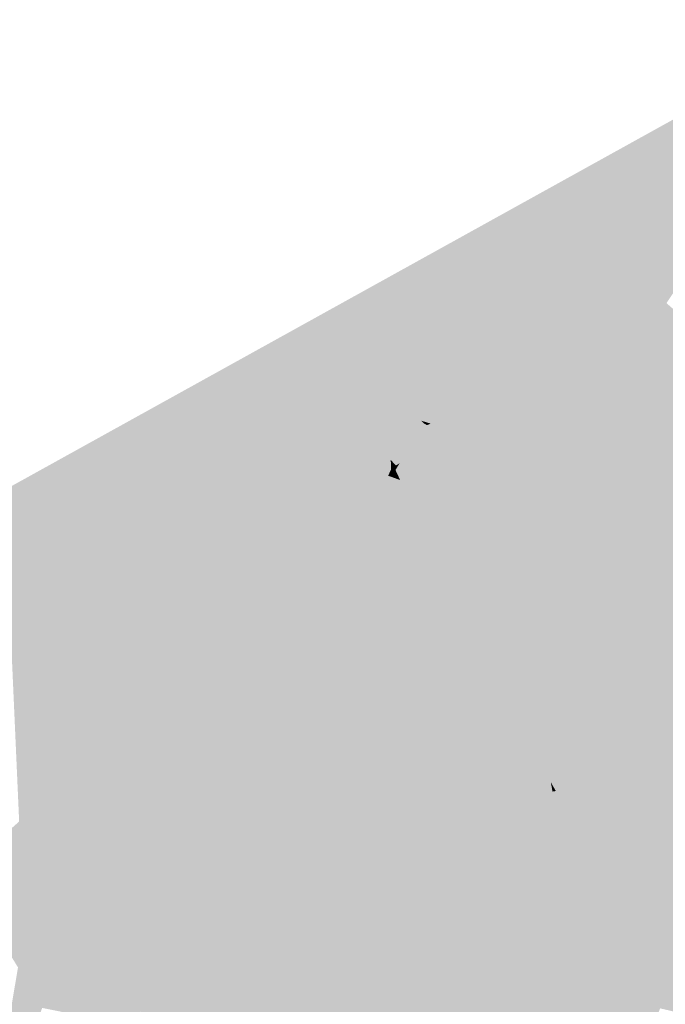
# Model space of a CAD drawing. Header units: metres. Extents: x 164696 to 183842, y 382615 to 387356.
# Tile 966 of 1056: x 182757.57 to 182759.36, y 386675.61 to 386678.34. Entities that reach past the tile are written whole.
import ezdxf

# ---------------------------------------------------------------- set-up
doc = ezdxf.new("R2010")
doc.units = ezdxf.units.M
doc.layers.add('C3D-SURFACE_TINSURFACE', color=7, linetype='Continuous')

msp = doc.modelspace()

# ---------------------------------------------------------------- linework, layer by layer
at = {"layer": 'C3D-SURFACE_TINSURFACE', "color": 11, "linetype": 'Continuous', "lineweight": -3, "true_color": 0xff8585}
for points in [[(182759.8842, 386678.3368), (182755.3276, 386675.811), (182756.3612, 386676.3731)], [(182759.8842, 386678.3368), (182756.3612, 386676.3731), (182758.1217, 386677.349)], [(182759.8842, 386678.3368), (182758.1217, 386677.349), (182758.2256, 386677.3438)], [(182759.8842, 386678.3368), (182758.2256, 386677.3438), (182758.4397, 386677.4526)], [(182759.8842, 386678.3368), (182758.4397, 386677.4526), (182759.3167, 386677.5233)], [(182759.8842, 386678.3368), (182759.3167, 386677.5233), (182759.3413, 386677.5369)], [(182759.8842, 386678.3368), (182759.3413, 386677.5369), (182759.366, 386677.5505)], [(182759.366, 386677.5505), (182759.3413, 386677.5369), (182759.6314, 386677.317)], [(182758.4397, 386677.4526), (182759.3105, 386677.5199), (182759.3167, 386677.5233)], [(182758.4397, 386677.4526), (182758.8659, 386677.4812), (182759.3105, 386677.5199)], [(182759.6314, 386677.317), (182759.3167, 386677.5233), (182759.3105, 386677.5199)], [(182759.6314, 386677.317), (182759.3105, 386677.5199), (182759.4193, 386677.4375)], [(182759.6314, 386677.317), (182759.3413, 386677.5369), (182759.3167, 386677.5233)], [(182758.4397, 386677.4526), (182759.042, 386677.475), (182759.0605, 386677.4852)], [(182758.4397, 386677.4526), (182759.0605, 386677.4852), (182758.8659, 386677.4812)], [(182758.4397, 386677.4526), (182758.7316, 386677.4587), (182759.042, 386677.475)], [(182759.6314, 386677.317), (182759.3281, 386677.4663), (182759.3075, 386677.4549)], [(182759.6314, 386677.317), (182759.4193, 386677.4375), (182759.3281, 386677.4663)], [(182758.4397, 386677.4526), (182758.2256, 386677.3438), (182757.7771, 386676.7867)], [(182758.4397, 386677.4526), (182757.7771, 386676.7867), (182757.9121, 386676.7973)], [(182758.0435, 386676.8623), (182758.4397, 386677.4526), (182757.9121, 386676.7973)], [(182758.1577, 386676.9156), (182758.4397, 386677.4526), (182758.0435, 386676.8623)], [(182758.1797, 386676.9266), (182758.4397, 386677.4526), (182758.1577, 386676.9156)], [(182758.2016, 386676.9377), (182758.4397, 386677.4526), (182758.1797, 386676.9266)], [(182758.2016, 386676.9377), (182758.2236, 386676.9487), (182758.4397, 386677.4526)], [(182758.2236, 386676.9487), (182758.2456, 386676.9597), (182758.4397, 386677.4526)], [(182758.2456, 386676.9597), (182758.2676, 386676.9707), (182758.4397, 386677.4526)], [(182758.2676, 386676.9707), (182758.2895, 386676.9817), (182758.4397, 386677.4526)], [(182758.2895, 386676.9817), (182758.4514, 386677.4279), (182758.4397, 386677.4526)], [(182758.4397, 386677.4526), (182758.6627, 386677.4521), (182758.7316, 386677.4587)], [(182758.4397, 386677.4526), (182758.4514, 386677.4279), (182758.5193, 386677.4222)], [(182758.4397, 386677.4526), (182758.5193, 386677.4222), (182758.5355, 386677.4202)], [(182758.4397, 386677.4526), (182758.5355, 386677.4202), (182758.5278, 386677.4263)], [(182758.4397, 386677.4526), (182758.5278, 386677.4263), (182758.5853, 386677.431)], [(182758.4397, 386677.4526), (182758.5853, 386677.431), (182758.6385, 386677.4393)], [(182758.4397, 386677.4526), (182758.6385, 386677.4393), (182758.6627, 386677.4521)], [(182759.6314, 386677.317), (182759.3075, 386677.4549), (182759.3421, 386677.4144)], [(182758.2895, 386676.9817), (182758.4435, 386677.3884), (182758.4514, 386677.4279)], [(182759.6401, 386677.2102), (182759.3421, 386677.4144), (182759.4819, 386677.3072)], [(182759.6314, 386677.317), (182759.3421, 386677.4144), (182759.6401, 386677.2102)], [(182758.2895, 386676.9817), (182758.4194, 386677.313), (182758.4435, 386677.3884)], [(182758.2895, 386676.9817), (182758.3115, 386676.9927), (182758.4194, 386677.313)], [(182758.3115, 386676.9927), (182758.3944, 386677.2117), (182758.4194, 386677.313)], [(182758.7964, 386677.2575), (182758.7557, 386677.2737), (182758.7448, 386677.2736)], [(182758.7964, 386677.2575), (182758.7448, 386677.2736), (182758.7953, 386677.257)], [(182758.7964, 386677.2575), (182758.7993, 386677.2589), (182758.7557, 386677.2737)], [(182758.6842, 386676.9374), (182758.7404, 386677.0754), (182758.7993, 386677.2589)], [(182758.6842, 386676.9374), (182758.7993, 386677.2589), (182758.7964, 386677.2575)], [(182758.6842, 386676.9374), (182758.7964, 386677.2575), (182758.7953, 386677.257)], [(182758.6842, 386676.9374), (182758.7953, 386677.257), (182758.7029, 386677.0018)], [(182758.6406, 386677.0318), (182758.6846, 386677.1283), (182758.7116, 386677.2164)], [(182758.6406, 386677.0318), (182758.7116, 386677.2164), (182758.706, 386677.2137)], [(182758.706, 386677.2137), (182758.6856, 386677.2244), (182758.6936, 386677.2168)], [(182758.706, 386677.2137), (182758.7116, 386677.2164), (182758.6856, 386677.2244)], [(182758.706, 386677.2137), (182758.6936, 386677.2168), (182758.7022, 386677.2119)], [(182758.3115, 386676.9927), (182758.3335, 386677.0037), (182758.3944, 386677.2117)], [(182758.3335, 386677.0037), (182758.3507, 386677.0516), (182758.3944, 386677.2117)], [(182758.6406, 386677.0318), (182758.706, 386677.2137), (182758.7022, 386677.2119)], [(182758.6406, 386677.0318), (182758.7022, 386677.2119), (182758.6566, 386677.0959)], [(182758.6145, 386677.0875), (182758.626, 386677.1067), (182758.6159, 386677.1)], [(182758.6275, 386677.0597), (182758.626, 386677.1067), (182758.6145, 386677.0875)], [(182758.6275, 386677.0597), (182758.6485, 386677.1133), (182758.626, 386677.1067)], [(182758.6275, 386677.0597), (182758.6566, 386677.0959), (182758.6485, 386677.1133)], [(182758.6406, 386677.0318), (182758.6504, 386677.011), (182758.6846, 386677.1283)], [(182758.6275, 386677.0597), (182758.6022, 386677.089), (182758.5942, 386677.0717)], [(182758.6145, 386677.0875), (182758.6129, 386677.091), (182758.6022, 386677.089)], [(182758.6275, 386677.0597), (182758.6145, 386677.0875), (182758.6022, 386677.089)], [(182758.6145, 386677.0875), (182758.6159, 386677.1), (182758.6129, 386677.091)], [(182758.6275, 386677.0597), (182758.6406, 386677.0318), (182758.6566, 386677.0959)], [(182758.3335, 386677.0037), (182758.3555, 386677.0147), (182758.3699, 386677.0612)], [(182758.3335, 386677.0037), (182758.3699, 386677.0612), (182758.3507, 386677.0516)], [(182758.3555, 386677.0147), (182758.3773, 386677.0712), (182758.3699, 386677.0612)], [(182758.3555, 386677.0147), (182758.361, 386677.0174), (182758.3773, 386677.0712)], [(182758.6406, 386677.0318), (182758.6033, 386677.0522), (182758.5858, 386677.0358)], [(182758.6406, 386677.0318), (182758.6275, 386677.0597), (182758.5942, 386677.0717)], [(182758.6406, 386677.0318), (182758.5942, 386677.0717), (182758.6033, 386677.0522)], [(182758.6842, 386676.9374), (182758.7571, 386677.0442), (182758.7404, 386677.0754)], [(182758.6406, 386677.0318), (182758.5858, 386677.0358), (182758.6504, 386677.011)], [(182758.6842, 386676.9374), (182758.7128, 386676.884), (182758.7571, 386677.0442)], [(182758.7128, 386676.884), (182758.7531, 386677.0076), (182758.7571, 386677.0442)], [(182758.8186, 386676.6865), (182759.451, 386677.0355), (182758.8056, 386676.7122)], [(182758.8186, 386676.6865), (182759.4554, 386677.0269), (182759.451, 386677.0355)], [(182758.8186, 386676.6865), (182758.8358, 386676.6522), (182759.4554, 386677.0269)], [(182759.4913, 386676.4407), (182759.4554, 386677.0269), (182758.8358, 386676.6522)], [(182758.7128, 386676.884), (182758.3335, 386677.0037), (182758.3115, 386676.9927)], [(182758.7128, 386676.884), (182758.3555, 386677.0147), (182758.3335, 386677.0037)], [(182758.6842, 386676.9374), (182758.361, 386677.0174), (182758.3555, 386677.0147)], [(182758.7128, 386676.884), (182758.6842, 386676.9374), (182758.3555, 386677.0147)], [(182758.6842, 386676.9374), (182758.4925, 386676.9926), (182758.361, 386677.0174)], [(182758.6667, 386676.9762), (182758.6569, 386676.9971), (182758.6054, 386676.9941)], [(182758.6667, 386676.9762), (182758.6808, 386677.0194), (182758.6569, 386676.9971)], [(182758.6667, 386676.9762), (182758.6813, 386677.0131), (182758.6808, 386677.0194)], [(182758.6842, 386676.9374), (182758.6813, 386677.0131), (182758.6667, 386676.9762)], [(182758.6842, 386676.9374), (182758.7029, 386677.0018), (182758.6813, 386677.0131)], [(182758.7128, 386676.884), (182758.7549, 386676.9969), (182758.7531, 386677.0076)], [(182758.7128, 386676.884), (182758.7756, 386676.9584), (182758.7549, 386676.9969)], [(182758.2456, 386676.9597), (182758.1689, 386676.3925), (182758.2676, 386676.9707)], [(182758.2676, 386676.9707), (182758.1689, 386676.3925), (182758.7415, 386676.8307)], [(182758.2676, 386676.9707), (182758.7415, 386676.8307), (182758.2895, 386676.9817)], [(182758.2895, 386676.9817), (182758.7415, 386676.8307), (182758.3115, 386676.9927)], [(182758.7415, 386676.8307), (182758.7128, 386676.884), (182758.3115, 386676.9927)], [(182758.6842, 386676.9374), (182758.5418, 386676.9871), (182758.4925, 386676.9926)], [(182758.6842, 386676.9374), (182758.5903, 386676.9768), (182758.5418, 386676.9871)], [(182758.6842, 386676.9374), (182758.6054, 386676.9941), (182758.5903, 386676.9768)], [(182758.6842, 386676.9374), (182758.6667, 386676.9762), (182758.6054, 386676.9941)], [(182758.7415, 386676.8307), (182758.7869, 386676.9778), (182758.7756, 386676.9584)], [(182758.7415, 386676.8307), (182758.797, 386676.9676), (182758.7869, 386676.9778)], [(182758.2016, 386676.9377), (182758.1129, 386676.4497), (182758.2236, 386676.9487)], [(182758.2236, 386676.9487), (182758.1129, 386676.4497), (182758.1689, 386676.3925)], [(182758.2236, 386676.9487), (182758.1689, 386676.3925), (182758.2456, 386676.9597)], [(182758.7128, 386676.884), (182758.7415, 386676.8307), (182758.7756, 386676.9584)], [(182758.7415, 386676.8307), (182758.7994, 386676.8895), (182758.797, 386676.9676)], [(182758.1577, 386676.9156), (182758.0435, 386676.8623), (182758.1129, 386676.4497)], [(182758.2016, 386676.9377), (182758.1797, 386676.9266), (182758.1129, 386676.4497)], [(182758.1797, 386676.9266), (182758.1577, 386676.9156), (182758.1129, 386676.4497)], [(182758.7415, 386676.8307), (182758.7667, 386676.7893), (182758.7994, 386676.8895)], [(182758.7667, 386676.7893), (182758.7797, 386676.7636), (182758.7994, 386676.8895)], [(182758.0435, 386676.8623), (182757.9121, 386676.7973), (182758.1129, 386676.4497)], [(182758.1689, 386676.3925), (182758.7667, 386676.7893), (182758.7415, 386676.8307)], [(182757.9121, 386676.7973), (182757.7771, 386676.7867), (182757.7952, 386676.7484)], [(182757.9121, 386676.7973), (182757.7952, 386676.7484), (182757.8413, 386676.7496)], [(182757.9121, 386676.7973), (182757.8413, 386676.7496), (182757.8701, 386676.7669)], [(182758.1129, 386676.4497), (182757.9121, 386676.7973), (182757.8701, 386676.7669)], [(182758.1689, 386676.3925), (182758.7797, 386676.7636), (182758.7667, 386676.7893)], [(182758.1129, 386676.4497), (182757.8701, 386676.7669), (182757.8413, 386676.7496)], [(182758.1689, 386676.3925), (182758.7327, 386676.7248), (182758.7797, 386676.7636)], [(182757.7836, 386676.7151), (182757.6305, 386676.7311), (182757.4805, 386676.7198)], [(182757.8125, 386676.7323), (182757.7952, 386676.7484), (182757.6305, 386676.7311)], [(182757.7836, 386676.7151), (182757.8125, 386676.7323), (182757.6305, 386676.7311)], [(182757.7836, 386676.7151), (182758.1129, 386676.4497), (182757.8125, 386676.7323)], [(182757.8125, 386676.7323), (182757.8413, 386676.7496), (182757.7952, 386676.7484)], [(182757.8125, 386676.7323), (182758.1129, 386676.4497), (182757.8413, 386676.7496)], [(182758.1689, 386676.3925), (182758.7486, 386676.6934), (182758.7327, 386676.7248)], [(182757.6971, 386676.6632), (182757.4166, 386676.7007), (182757.4002, 386676.6909)], [(182757.7548, 386676.6978), (182757.4805, 386676.7198), (182757.4066, 386676.7115)], [(182757.7548, 386676.6978), (182757.4066, 386676.7115), (182757.4166, 386676.7007)], [(182757.6971, 386676.6632), (182757.7259, 386676.6805), (182757.4166, 386676.7007)], [(182757.7548, 386676.6978), (182757.4166, 386676.7007), (182757.7259, 386676.6805)], [(182757.7548, 386676.6978), (182757.7836, 386676.7151), (182757.4805, 386676.7198)], [(182757.7548, 386676.6978), (182757.7259, 386676.6805), (182758.1129, 386676.4497)], [(182757.7548, 386676.6978), (182758.1129, 386676.4497), (182757.7836, 386676.7151)], [(182758.1855, 386676.3626), (182758.8186, 386676.6865), (182758.8056, 386676.7122)], [(182758.1855, 386676.3626), (182758.8056, 386676.7122), (182758.75, 386676.6909)], [(182757.634, 386676.6255), (182757.4105, 386676.6778), (182757.3896, 386676.6654)], [(182757.6971, 386676.6632), (182757.4002, 386676.6909), (182757.4105, 386676.6778)], [(182757.634, 386676.6255), (182757.6683, 386676.646), (182757.4105, 386676.6778)], [(182757.6971, 386676.6632), (182757.4105, 386676.6778), (182757.6683, 386676.646)], [(182757.6971, 386676.6632), (182758.1129, 386676.4497), (182757.7259, 386676.6805)], [(182758.1689, 386676.3925), (182758.75, 386676.6909), (182758.7486, 386676.6934)], [(182758.1689, 386676.3925), (182758.1855, 386676.3626), (182758.75, 386676.6909)], [(182758.1855, 386676.3626), (182758.2021, 386676.3327), (182758.8186, 386676.6865)], [(182758.2021, 386676.3327), (182758.8358, 386676.6522), (182758.8186, 386676.6865)], [(182757.5921, 386676.6032), (182757.3896, 386676.6654), (182757.3407, 386676.6568)], [(182757.5503, 386676.5809), (182757.5921, 386676.6032), (182757.3407, 386676.6568)], [(182757.5921, 386676.6032), (182757.634, 386676.6255), (182757.3896, 386676.6654)], [(182757.634, 386676.6255), (182758.1129, 386676.4497), (182757.6683, 386676.646)], [(182757.6971, 386676.6632), (182757.6683, 386676.646), (182758.1129, 386676.4497)], [(182758.2021, 386676.3327), (182758.8531, 386676.6179), (182758.8358, 386676.6522)], [(182759.4913, 386676.4407), (182758.8358, 386676.6522), (182758.8531, 386676.6179)], [(182757.5921, 386676.6032), (182758.1129, 386676.4497), (182757.634, 386676.6255)], [(182758.2021, 386676.3327), (182758.2601, 386676.2339), (182758.8531, 386676.6179)], [(182758.8531, 386676.6179), (182758.2601, 386676.2339), (182758.8704, 386676.5836)], [(182759.4913, 386676.4407), (182758.8531, 386676.6179), (182759.4253, 386676.405)], [(182759.4253, 386676.405), (182758.8531, 386676.6179), (182758.8704, 386676.5836)], [(182757.5503, 386676.5809), (182758.1129, 386676.4497), (182757.5921, 386676.6032)], [(182757.5503, 386676.5809), (182757.5711, 386676.1124), (182758.1129, 386676.4497)], [(182758.8954, 386676.5285), (182758.8704, 386676.5836), (182758.2601, 386676.2339)], [(182759.4253, 386676.405), (182758.8704, 386676.5836), (182759.3593, 386676.3692)], [(182759.3593, 386676.3692), (182758.8704, 386676.5836), (182758.8954, 386676.5285)], [(182758.8954, 386676.5285), (182758.2601, 386676.2339), (182758.2845, 386676.1948)], [(182758.9221, 386676.4686), (182758.8954, 386676.5285), (182758.2845, 386676.1948)], [(182759.3593, 386676.3692), (182758.8954, 386676.5285), (182759.3269, 386676.3526)], [(182759.3269, 386676.3526), (182758.8954, 386676.5285), (182758.9221, 386676.4686)], [(182758.7796, 386676.0459), (182758.9221, 386676.4686), (182758.2845, 386676.1948)], [(182758.7796, 386676.0459), (182758.8036, 386676.0594), (182758.9221, 386676.4686)], [(182758.8036, 386676.0594), (182758.9488, 386676.4087), (182758.9221, 386676.4686)], [(182759.3269, 386676.3526), (182758.9221, 386676.4686), (182759.3008, 386676.3379)], [(182758.9221, 386676.4686), (182759.2746, 386676.3231), (182759.3008, 386676.3379)], [(182758.9221, 386676.4686), (182758.9488, 386676.4087), (182759.2746, 386676.3231)], [(182758.1129, 386676.4497), (182757.5711, 386676.1124), (182757.849, 386676.2688)], [(182758.1129, 386676.4497), (182757.849, 386676.2688), (182757.9074, 386676.2952)], [(182758.2155, 386676.2822), (182758.1129, 386676.4497), (182757.9074, 386676.2952)], [(182758.1855, 386676.3626), (182758.1129, 386676.4497), (182758.2155, 386676.2822)], [(182758.1855, 386676.3626), (182758.1689, 386676.3925), (182758.1129, 386676.4497)], [(182758.8036, 386676.0594), (182758.8276, 386676.0728), (182758.9488, 386676.4087)], [(182758.8276, 386676.0728), (182758.9622, 386676.3699), (182758.9488, 386676.4087)], [(182758.9488, 386676.4087), (182759.2485, 386676.3083), (182759.2746, 386676.3231)], [(182759.2224, 386676.2935), (182759.2485, 386676.3083), (182758.9488, 386676.4087)], [(182759.2224, 386676.2935), (182758.9488, 386676.4087), (182758.9622, 386676.3699)], [(182759.2296, 386675.8622), (182759.4253, 386676.405), (182759.2167, 386675.8907)], [(182759.4253, 386676.405), (182759.3593, 386676.3692), (182759.2167, 386675.8907)], [(182759.2425, 386675.8336), (182759.4253, 386676.405), (182759.2296, 386675.8622)], [(182759.8362, 386675.6082), (182759.4253, 386676.405), (182759.2425, 386675.8336)], [(182758.8763, 386676.0991), (182758.9622, 386676.3699), (182758.8276, 386676.0728)], [(182758.8763, 386676.0991), (182758.976, 386676.3452), (182758.9622, 386676.3699)], [(182759.2224, 386676.2935), (182758.9622, 386676.3699), (182758.976, 386676.3452)], [(182759.3593, 386676.3692), (182759.2038, 386675.9193), (182759.2167, 386675.8907)], [(182759.3593, 386676.3692), (182759.3269, 386676.3526), (182759.2038, 386675.9193)], [(182758.2021, 386676.3327), (182758.1855, 386676.3626), (182758.2155, 386676.2822)], [(182758.9342, 386676.1312), (182758.976, 386676.3452), (182758.8763, 386676.0991)], [(182758.9342, 386676.1312), (182758.9898, 386676.3205), (182758.976, 386676.3452)], [(182759.1963, 386676.2788), (182759.2224, 386676.2935), (182758.976, 386676.3452)], [(182759.1963, 386676.2788), (182758.976, 386676.3452), (182758.9898, 386676.3205)], [(182759.3269, 386676.3526), (182759.1783, 386675.971), (182759.2038, 386675.9193)], [(182759.3269, 386676.3526), (182759.3008, 386676.3379), (182759.1783, 386675.971)], [(182758.2021, 386676.3327), (182758.2155, 386676.2822), (182758.2601, 386676.2339)], [(182758.9342, 386676.1312), (182759.0037, 386676.2958), (182758.9898, 386676.3205)], [(182759.1963, 386676.2788), (182758.9898, 386676.3205), (182759.1702, 386676.264)], [(182759.1702, 386676.264), (182758.9898, 386676.3205), (182759.0037, 386676.2958)], [(182759.1783, 386675.971), (182759.3008, 386676.3379), (182759.2746, 386676.3231)], [(182759.2485, 386676.3083), (182759.1783, 386675.971), (182759.2746, 386676.3231)], [(182758.2155, 386676.2822), (182757.9074, 386676.2952), (182757.8873, 386676.1374)], [(182758.9921, 386676.1633), (182759.0037, 386676.2958), (182758.9342, 386676.1312)], [(182758.9921, 386676.1633), (182759.0175, 386676.2711), (182759.0037, 386676.2958)], [(182759.1702, 386676.264), (182759.0037, 386676.2958), (182759.1441, 386676.2492)], [(182759.1441, 386676.2492), (182759.0037, 386676.2958), (182759.0175, 386676.2711)], [(182759.2485, 386676.3083), (182759.1466, 386676.0338), (182759.1783, 386675.971)], [(182759.2224, 386676.2935), (182759.1466, 386676.0338), (182759.2485, 386676.3083)], [(182759.1963, 386676.2788), (182759.1466, 386676.0338), (182759.2224, 386676.2935)], [(182758.2155, 386676.2822), (182757.8873, 386676.1374), (182757.4487, 386675.9021)], [(182758.2155, 386676.2822), (182757.4487, 386675.9021), (182757.4635, 386675.8787)], [(182757.4844, 386675.8445), (182758.2155, 386676.2822), (182757.4635, 386675.8787)], [(182757.5053, 386675.8103), (182758.2155, 386676.2822), (182757.4844, 386675.8445)], [(182757.5053, 386675.8103), (182758.0474, 386675.6587), (182758.2155, 386676.2822)], [(182758.2155, 386676.2822), (182758.0474, 386675.6587), (182758.075, 386675.6729)], [(182758.2155, 386676.2822), (182758.075, 386675.6729), (182758.1026, 386675.6871)], [(182758.1302, 386675.7013), (182758.2155, 386676.2822), (182758.1026, 386675.6871)], [(182758.1302, 386675.7013), (182758.3056, 386676.1353), (182758.2155, 386676.2822)], [(182758.3056, 386676.1353), (182758.2601, 386676.2339), (182758.2155, 386676.2822)], [(182758.9921, 386676.1633), (182759.0313, 386676.2464), (182759.0175, 386676.2711)], [(182759.118, 386676.2345), (182759.1441, 386676.2492), (182759.0175, 386676.2711)], [(182759.118, 386676.2345), (182759.0175, 386676.2711), (182759.0313, 386676.2464)], [(182759.1963, 386676.2788), (182759.1148, 386676.0967), (182759.1466, 386676.0338)], [(182759.1963, 386676.2788), (182759.1702, 386676.264), (182759.1148, 386676.0967)], [(182759.1702, 386676.264), (182759.1441, 386676.2492), (182759.1148, 386676.0967)], [(182758.3056, 386676.1353), (182758.2845, 386676.1948), (182758.2601, 386676.2339)], [(182758.9921, 386676.1633), (182759.0451, 386676.2217), (182759.0313, 386676.2464)], [(182759.0919, 386676.2197), (182759.118, 386676.2345), (182759.0313, 386676.2464)], [(182759.0919, 386676.2197), (182759.0313, 386676.2464), (182759.0451, 386676.2217)], [(182759.118, 386676.2345), (182759.0831, 386676.1595), (182759.1148, 386676.0967)], [(182759.0919, 386676.2197), (182759.0831, 386676.1595), (182759.118, 386676.2345)], [(182759.118, 386676.2345), (182759.1148, 386676.0967), (182759.1441, 386676.2492)], [(182759.05, 386676.1953), (182759.0451, 386676.2217), (182758.9921, 386676.1633)], [(182759.0919, 386676.2197), (182759.0451, 386676.2217), (182759.059, 386676.197)], [(182759.05, 386676.1953), (182759.059, 386676.197), (182759.0451, 386676.2217)], [(182759.0919, 386676.2197), (182759.059, 386676.197), (182759.0831, 386676.1595)], [(182758.7796, 386676.0459), (182758.2845, 386676.1948), (182758.7555, 386676.0324)], [(182758.7555, 386676.0324), (182758.2845, 386676.1948), (182758.7315, 386676.019)], [(182758.7074, 386676.0055), (182758.7315, 386676.019), (182758.2845, 386676.1948)], [(182758.7074, 386676.0055), (182758.2845, 386676.1948), (182758.3056, 386676.1353)], [(182759.05, 386676.1953), (182758.9921, 386676.1633), (182759.0831, 386676.1595)], [(182759.05, 386676.1953), (182759.0831, 386676.1595), (182759.059, 386676.197)], [(182758.9921, 386676.1633), (182758.9342, 386676.1312), (182759.1148, 386676.0967)], [(182758.9921, 386676.1633), (182759.1148, 386676.0967), (182759.0831, 386676.1595)], [(182758.1578, 386675.7154), (182758.3056, 386676.1353), (182758.1302, 386675.7013)], [(182758.1854, 386675.7296), (182758.3056, 386676.1353), (182758.1578, 386675.7154)], [(182758.32, 386676.1031), (182758.3056, 386676.1353), (182758.1854, 386675.7296)], [(182758.6834, 386675.992), (182758.7074, 386676.0055), (182758.3056, 386676.1353)], [(182758.6834, 386675.992), (182758.3056, 386676.1353), (182758.32, 386676.1031)], [(182758.9342, 386676.1312), (182758.8763, 386676.0991), (182759.1466, 386676.0338)], [(182758.9342, 386676.1312), (182759.1466, 386676.0338), (182759.1148, 386676.0967)], [(182758.32, 386676.1031), (182758.1854, 386675.7296), (182758.213, 386675.7438)], [(182758.3343, 386676.0708), (182758.32, 386676.1031), (182758.213, 386675.7438)], [(182758.6834, 386675.992), (182758.32, 386676.1031), (182758.6594, 386675.9786)], [(182758.6594, 386675.9786), (182758.32, 386676.1031), (182758.3343, 386676.0708)], [(182758.8763, 386676.0991), (182758.8276, 386676.0728), (182759.1783, 386675.971)], [(182758.8763, 386676.0991), (182759.1783, 386675.971), (182759.1466, 386676.0338)], [(182758.3343, 386676.0708), (182758.213, 386675.7438), (182758.2406, 386675.7579)], [(182758.3343, 386676.0708), (182758.2406, 386675.7579), (182758.3487, 386676.0386)], [(182758.6594, 386675.9786), (182758.3343, 386676.0708), (182758.6353, 386675.9651)], [(182758.6353, 386675.9651), (182758.3343, 386676.0708), (182758.3487, 386676.0386)], [(182758.8036, 386676.0594), (182759.1783, 386675.971), (182758.8276, 386676.0728)], [(182758.7796, 386676.0459), (182758.7555, 386676.0324), (182759.2167, 386675.8907)], [(182758.7796, 386676.0459), (182759.2038, 386675.9193), (182758.8036, 386676.0594)], [(182758.7796, 386676.0459), (182759.2167, 386675.8907), (182759.2038, 386675.9193)], [(182758.8036, 386676.0594), (182759.2038, 386675.9193), (182759.1783, 386675.971)], [(182758.2681, 386675.7721), (182758.3487, 386676.0386), (182758.2406, 386675.7579)], [(182758.2681, 386675.7721), (182758.3749, 386675.9934), (182758.3487, 386676.0386)], [(182758.6353, 386675.9651), (182758.3487, 386676.0386), (182758.6113, 386675.9516)], [(182758.6113, 386675.9516), (182758.3487, 386676.0386), (182758.3749, 386675.9934)], [(182758.7315, 386676.019), (182758.5906, 386675.5522), (182759.2296, 386675.8622)], [(182758.7074, 386676.0055), (182758.5906, 386675.5522), (182758.7315, 386676.019)], [(182758.7555, 386676.0324), (182758.7315, 386676.019), (182759.2296, 386675.8622)], [(182758.7555, 386676.0324), (182759.2296, 386675.8622), (182759.2167, 386675.8907)], [(182758.3024, 386675.7866), (182758.3749, 386675.9934), (182758.2681, 386675.7721)], [(182758.3024, 386675.7866), (182758.399, 386675.9489), (182758.3749, 386675.9934)], [(182758.6113, 386675.9516), (182758.3749, 386675.9934), (182758.5872, 386675.9382)], [(182758.5872, 386675.9382), (182758.3749, 386675.9934), (182758.5632, 386675.9247)], [(182758.5632, 386675.9247), (182758.3749, 386675.9934), (182758.399, 386675.9489)], [(182758.6834, 386675.992), (182758.5532, 386675.6243), (182758.5906, 386675.5522)], [(182758.6834, 386675.992), (182758.6594, 386675.9786), (182758.5532, 386675.6243)], [(182758.6834, 386675.992), (182758.5906, 386675.5522), (182758.7074, 386676.0055)], [(182758.6594, 386675.9786), (182758.6353, 386675.9651), (182758.5532, 386675.6243)], [(182758.6353, 386675.9651), (182758.6113, 386675.9516), (182758.5532, 386675.6243)], [(182758.3024, 386675.7866), (182758.3693, 386675.822), (182758.399, 386675.9489)], [(182758.3693, 386675.822), (182758.423, 386675.9044), (182758.399, 386675.9489)], [(182758.5632, 386675.9247), (182758.399, 386675.9489), (182758.503, 386675.8928)], [(182758.503, 386675.8928), (182758.399, 386675.9489), (182758.423, 386675.9044)], [(182758.5052, 386675.7161), (182758.5151, 386675.6942), (182758.5872, 386675.9382)], [(182758.5052, 386675.7161), (182758.5872, 386675.9382), (182758.5632, 386675.9247)], [(182758.6113, 386675.9516), (182758.5151, 386675.6942), (182758.5532, 386675.6243)], [(182758.6113, 386675.9516), (182758.5872, 386675.9382), (182758.5151, 386675.6942)], [(182758.4361, 386675.8574), (182758.423, 386675.9044), (182758.3693, 386675.822)], [(182758.503, 386675.8928), (182758.423, 386675.9044), (182758.4361, 386675.8574)], [(182758.5632, 386675.9247), (182758.4855, 386675.7598), (182758.4954, 386675.7379)], [(182758.5632, 386675.9247), (182758.503, 386675.8928), (182758.4855, 386675.7598)], [(182758.5052, 386675.7161), (182758.5632, 386675.9247), (182758.4954, 386675.7379)], [(182758.503, 386675.8928), (182758.4361, 386675.8574), (182758.446, 386675.8471)], [(182758.503, 386675.8928), (182758.446, 386675.8471), (182758.4559, 386675.8253)], [(182758.503, 386675.8928), (182758.4559, 386675.8253), (182758.4658, 386675.8035)], [(182758.4756, 386675.7816), (182758.503, 386675.8928), (182758.4658, 386675.8035)], [(182758.4756, 386675.7816), (182758.4855, 386675.7598), (182758.503, 386675.8928)], [(182758.4361, 386675.8574), (182758.3693, 386675.822), (182758.446, 386675.8471)], [(182759.2425, 386675.8336), (182759.2296, 386675.8622), (182758.5906, 386675.5522)], [(182758.4855, 386675.7598), (182758.3693, 386675.822), (182758.3024, 386675.7866)], [(182758.3693, 386675.822), (182758.4559, 386675.8253), (182758.446, 386675.8471)], [(182758.4658, 386675.8035), (182758.4559, 386675.8253), (182758.3693, 386675.822)], [(182758.4756, 386675.7816), (182758.4658, 386675.8035), (182758.3693, 386675.822)], [(182758.4855, 386675.7598), (182758.4756, 386675.7816), (182758.3693, 386675.822)], [(182759.2425, 386675.8336), (182758.5906, 386675.5522), (182758.6303, 386675.4839)], [(182759.2555, 386675.8051), (182759.2425, 386675.8336), (182758.6303, 386675.4839)], [(182759.8362, 386675.6082), (182759.2425, 386675.8336), (182759.2555, 386675.8051)], [(182757.5053, 386675.8103), (182758.0198, 386675.6446), (182758.0474, 386675.6587)], [(182757.5053, 386675.8103), (182757.5262, 386675.7761), (182758.0198, 386675.6446)], [(182759.2684, 386675.7766), (182759.2555, 386675.8051), (182758.6303, 386675.4839)], [(182759.8086, 386675.5949), (182759.2555, 386675.8051), (182759.2684, 386675.7766)], [(182759.8086, 386675.5949), (182759.8362, 386675.6082), (182759.2555, 386675.8051)], [(182757.9649, 386675.6186), (182758.0198, 386675.6446), (182757.5262, 386675.7761)], [(182757.9649, 386675.6186), (182757.5262, 386675.7761), (182757.547, 386675.7418)], [(182758.5151, 386675.6942), (182758.2681, 386675.7721), (182758.2406, 386675.7579)], [(182758.5151, 386675.6942), (182758.3024, 386675.7866), (182758.2681, 386675.7721)], [(182758.4954, 386675.7379), (182758.4855, 386675.7598), (182758.3024, 386675.7866)], [(182758.5052, 386675.7161), (182758.4954, 386675.7379), (182758.3024, 386675.7866)], [(182758.5052, 386675.7161), (182758.3024, 386675.7866), (182758.5151, 386675.6942)], [(182759.2684, 386675.7766), (182758.6303, 386675.4839), (182758.6639, 386675.4215)], [(182759.2813, 386675.748), (182759.2684, 386675.7766), (182758.6639, 386675.4215)], [(182759.7811, 386675.5816), (182759.2684, 386675.7766), (182759.2813, 386675.748)], [(182759.7811, 386675.5816), (182759.8086, 386675.5949), (182759.2684, 386675.7766)], [(182757.9649, 386675.6186), (182757.547, 386675.7418), (182757.5679, 386675.7076)], [(182758.5532, 386675.6243), (182758.213, 386675.7438), (182758.1854, 386675.7296)], [(182758.5532, 386675.6243), (182758.2406, 386675.7579), (182758.213, 386675.7438)], [(182758.5151, 386675.6942), (182758.2406, 386675.7579), (182758.5532, 386675.6243)], [(182759.2949, 386675.7089), (182759.2813, 386675.748), (182758.6639, 386675.4215)], [(182759.2949, 386675.7089), (182759.726, 386675.555), (182759.2813, 386675.748)], [(182759.7536, 386675.5683), (182759.2813, 386675.748), (182759.726, 386675.555)], [(182759.7811, 386675.5816), (182759.2813, 386675.748), (182759.7536, 386675.5683)], [(182758.1578, 386675.7154), (182758.1302, 386675.7013), (182758.5906, 386675.5522)], [(182758.5532, 386675.6243), (182758.1854, 386675.7296), (182758.1578, 386675.7154)], [(182758.5532, 386675.6243), (182758.1578, 386675.7154), (182758.5906, 386675.5522)], [(182757.5063, 386675.3429), (182757.5917, 386675.6754), (182757.5679, 386675.7076)], [(182757.9649, 386675.6186), (182757.5679, 386675.7076), (182757.5917, 386675.6754)], [(182758.5906, 386675.5522), (182758.1026, 386675.6871), (182758.075, 386675.6729)], [(182758.1302, 386675.7013), (182758.1026, 386675.6871), (182758.5906, 386675.5522)], [(182759.2949, 386675.7089), (182758.6639, 386675.4215), (182759.1198, 386675.2479)], [(182759.2949, 386675.7089), (182759.1198, 386675.2479), (182759.1632, 386675.2677)], [(182759.2949, 386675.7089), (182759.1632, 386675.2677), (182759.1889, 386675.2824)], [(182759.3216, 386675.6514), (182759.2949, 386675.7089), (182759.1889, 386675.2824)], [(182759.2949, 386675.7089), (182759.3216, 386675.6514), (182759.6447, 386675.5247)], [(182759.2949, 386675.7089), (182759.6447, 386675.5247), (182759.726, 386675.555)], [(182757.5063, 386675.3429), (182757.5298, 386675.3574), (182757.5917, 386675.6754)], [(182757.5298, 386675.3574), (182757.6133, 386675.6353), (182757.5917, 386675.6754)], [(182757.9073, 386675.5852), (182757.9649, 386675.6186), (182757.5917, 386675.6754)], [(182757.9073, 386675.5852), (182757.5917, 386675.6754), (182757.6133, 386675.6353)], [(182757.8792, 386675.15), (182757.9233, 386675.0694), (182758.075, 386675.6729)], [(182757.8792, 386675.15), (182758.075, 386675.6729), (182758.0474, 386675.6587)], [(182757.8792, 386675.15), (182758.0474, 386675.6587), (182758.0198, 386675.6446)], [(182757.9233, 386675.0694), (182758.6303, 386675.4839), (182758.075, 386675.6729)], [(182758.6303, 386675.4839), (182758.5906, 386675.5522), (182758.075, 386675.6729)], [(182757.5298, 386675.3574), (182757.5533, 386675.3718), (182757.6133, 386675.6353)], [(182757.6349, 386675.5952), (182757.6133, 386675.6353), (182757.5533, 386675.3718)], [(182757.8497, 386675.5518), (182757.9073, 386675.5852), (182757.6133, 386675.6353)], [(182757.8497, 386675.5518), (182757.6133, 386675.6353), (182757.6349, 386675.5952)], [(182757.8792, 386675.15), (182758.0198, 386675.6446), (182757.835, 386675.2306)], [(182757.835, 386675.2306), (182758.0198, 386675.6446), (182757.9649, 386675.6186)], [(182759.3216, 386675.6514), (182759.1889, 386675.2824), (182759.2146, 386675.2971)], [(182759.3216, 386675.6514), (182759.2146, 386675.2971), (182759.2402, 386675.3119)], [(182759.3483, 386675.594), (182759.3216, 386675.6514), (182759.2402, 386675.3119)], [(182759.3216, 386675.6514), (182759.3483, 386675.594), (182759.6447, 386675.5247)], [(182757.835, 386675.2306), (182757.9649, 386675.6186), (182757.9073, 386675.5852)]]:
    msp.add_solid(points, dxfattribs=at)
at = {"layer": 'C3D-SURFACE_TINSURFACE', "color": 1, "linetype": 'Continuous', "lineweight": -3, "true_color": 0xe60000}
for points in [[(182759.3105, 386677.5199), (182758.8659, 386677.4812), (182759.292, 386677.5097)], [(182759.3105, 386677.5199), (182759.292, 386677.5097), (182759.4193, 386677.4375)], [(182759.0605, 386677.4852), (182759.292, 386677.5097), (182758.8659, 386677.4812)], [(182759.042, 386677.475), (182759.2428, 386677.4825), (182759.2674, 386677.4961)], [(182759.042, 386677.475), (182759.2674, 386677.4961), (182759.0605, 386677.4852)], [(182759.0605, 386677.4852), (182759.2674, 386677.4961), (182759.292, 386677.5097)], [(182759.3075, 386677.4549), (182759.2674, 386677.4961), (182759.2428, 386677.4825)], [(182759.3281, 386677.4663), (182759.292, 386677.5097), (182759.2674, 386677.4961)], [(182759.3075, 386677.4549), (182759.3281, 386677.4663), (182759.2674, 386677.4961)], [(182759.3281, 386677.4663), (182759.4193, 386677.4375), (182759.292, 386677.5097)], [(182759.042, 386677.475), (182758.7316, 386677.4587), (182759.2181, 386677.4689)], [(182758.7316, 386677.4587), (182759.183, 386677.4507), (182759.2181, 386677.4689)], [(182759.042, 386677.475), (182759.2181, 386677.4689), (182759.2428, 386677.4825)], [(182759.4819, 386677.3072), (182759.2181, 386677.4689), (182759.183, 386677.4507)], [(182759.3421, 386677.4144), (182759.2428, 386677.4825), (182759.2181, 386677.4689)], [(182759.3421, 386677.4144), (182759.2181, 386677.4689), (182759.4819, 386677.3072)], [(182759.3421, 386677.4144), (182759.3075, 386677.4549), (182759.2428, 386677.4825)], [(182758.6385, 386677.4393), (182758.5853, 386677.431), (182759.0219, 386677.366)], [(182758.6385, 386677.4393), (182759.183, 386677.4507), (182758.6627, 386677.4521)], [(182758.6385, 386677.4393), (182759.1025, 386677.4084), (182759.183, 386677.4507)], [(182758.6385, 386677.4393), (182759.0219, 386677.366), (182759.1025, 386677.4084)], [(182758.7316, 386677.4587), (182758.6627, 386677.4521), (182759.183, 386677.4507)], [(182759.4788, 386677.2697), (182759.183, 386677.4507), (182759.1025, 386677.4084)], [(182759.4788, 386677.2697), (182759.503, 386677.2824), (182759.183, 386677.4507)], [(182759.4819, 386677.3072), (182759.183, 386677.4507), (182759.503, 386677.2824)], [(182758.3944, 386677.2117), (182758.4553, 386677.4197), (182758.4194, 386677.313)], [(182758.3944, 386677.2117), (182758.4709, 386677.3868), (182758.4553, 386677.4197)], [(182758.4194, 386677.313), (182758.4553, 386677.4197), (182758.4435, 386677.3884)], [(182758.4514, 386677.4279), (182758.4435, 386677.3884), (182758.4553, 386677.4197)], [(182758.4514, 386677.4279), (182758.4553, 386677.4197), (182758.8643, 386677.2904)], [(182758.4514, 386677.4279), (182758.8643, 386677.2904), (182758.5193, 386677.4222)], [(182758.4553, 386677.4197), (182758.4709, 386677.3868), (182758.8191, 386677.2685)], [(182758.4553, 386677.4197), (182758.8191, 386677.2685), (182758.8417, 386677.2794)], [(182758.4553, 386677.4197), (182758.8417, 386677.2794), (182758.8643, 386677.2904)], [(182758.5355, 386677.4202), (182758.5193, 386677.4222), (182758.8643, 386677.2904)], [(182758.5853, 386677.431), (182758.5278, 386677.4263), (182758.9095, 386677.3123)], [(182758.5355, 386677.4202), (182758.9095, 386677.3123), (182758.5278, 386677.4263)], [(182758.5355, 386677.4202), (182758.8643, 386677.2904), (182758.8869, 386677.3013)], [(182758.5355, 386677.4202), (182758.8869, 386677.3013), (182758.9095, 386677.3123)], [(182758.5853, 386677.431), (182758.9095, 386677.3123), (182759.0219, 386677.366)], [(182759.6619, 386677.1519), (182759.1025, 386677.4084), (182759.0219, 386677.366)], [(182759.6483, 386677.1883), (182759.4788, 386677.2697), (182759.1025, 386677.4084)], [(182759.6483, 386677.1883), (182759.1025, 386677.4084), (182759.651, 386677.181)], [(182759.6619, 386677.1519), (182759.651, 386677.181), (182759.1025, 386677.4084)], [(182758.3944, 386677.2117), (182758.3507, 386677.0516), (182758.4709, 386677.3868)], [(182758.3699, 386677.0612), (182758.4709, 386677.3868), (182758.3507, 386677.0516)], [(182758.3773, 386677.0712), (182758.4709, 386677.3868), (182758.3699, 386677.0612)], [(182758.3773, 386677.0712), (182758.4865, 386677.3539), (182758.4709, 386677.3868)], [(182758.7448, 386677.2736), (182758.7557, 386677.2737), (182758.4709, 386677.3868)], [(182758.7448, 386677.2736), (182758.4709, 386677.3868), (182758.4865, 386677.3539)], [(182758.7993, 386677.2589), (182758.8191, 386677.2685), (182758.4709, 386677.3868)], [(182758.7993, 386677.2589), (182758.4709, 386677.3868), (182758.7557, 386677.2737)], [(182758.361, 386677.0174), (182758.3775, 386677.0257), (182758.4865, 386677.3539)], [(182758.361, 386677.0174), (182758.4865, 386677.3539), (182758.3773, 386677.0712)], [(182758.3775, 386677.0257), (182758.3994, 386677.0367), (182758.4865, 386677.3539)], [(182758.3994, 386677.0367), (182758.5021, 386677.321), (182758.4865, 386677.3539)], [(182758.4865, 386677.3539), (182758.5021, 386677.321), (182758.7738, 386677.2466)], [(182758.7448, 386677.2736), (182758.4865, 386677.3539), (182758.7738, 386677.2466)], [(182758.784, 386676.755), (182759.0219, 386677.366), (182758.9413, 386677.3236)], [(182758.784, 386676.755), (182758.8013, 386676.7207), (182759.0219, 386677.366)], [(182758.8013, 386676.7207), (182759.6619, 386677.1519), (182759.0219, 386677.366)], [(182759.0219, 386677.366), (182758.9095, 386677.3123), (182758.9413, 386677.3236)], [(182756.3612, 386676.3731), (182757.012, 386676.727), (182758.1217, 386677.349)], [(182758.2256, 386677.3438), (182758.1217, 386677.349), (182757.012, 386676.727)], [(182757.7771, 386676.7867), (182758.2256, 386677.3438), (182757.012, 386676.727)], [(182758.3994, 386677.0367), (182758.4214, 386677.0477), (182758.5021, 386677.321)], [(182758.4214, 386677.0477), (182758.5325, 386677.257), (182758.5021, 386677.321)], [(182758.6856, 386677.2244), (182758.5021, 386677.321), (182758.5325, 386677.257)], [(182758.7116, 386677.2164), (182758.7286, 386677.2247), (182758.5021, 386677.321)], [(182758.7116, 386677.2164), (182758.5021, 386677.321), (182758.6856, 386677.2244)], [(182758.7286, 386677.2247), (182758.7512, 386677.2356), (182758.5021, 386677.321)], [(182758.5021, 386677.321), (182758.7512, 386677.2356), (182758.7738, 386677.2466)], [(182758.7797, 386676.7636), (182758.784, 386676.755), (182758.9413, 386677.3236)], [(182758.7797, 386676.7636), (182758.9413, 386677.3236), (182758.7994, 386676.8895)], [(182758.7869, 386676.9778), (182758.797, 386676.9676), (182758.9413, 386677.3236)], [(182758.7869, 386676.9778), (182758.9413, 386677.3236), (182758.8869, 386677.3013)], [(182758.7869, 386676.9778), (182758.8869, 386677.3013), (182758.8643, 386677.2904)], [(182758.7994, 386676.8895), (182758.9413, 386677.3236), (182758.797, 386676.9676)], [(182758.8869, 386677.3013), (182758.9413, 386677.3236), (182758.9095, 386677.3123)], [(182758.7448, 386677.2736), (182758.7738, 386677.2466), (182758.7953, 386677.257)], [(182758.7531, 386677.0076), (182758.7549, 386676.9969), (182758.8643, 386677.2904)], [(182758.7531, 386677.0076), (182758.8643, 386677.2904), (182758.8417, 386677.2794)], [(182758.7571, 386677.0442), (182758.7531, 386677.0076), (182758.8417, 386677.2794)], [(182758.7756, 386676.9584), (182758.8643, 386677.2904), (182758.7549, 386676.9969)], [(182758.7571, 386677.0442), (182758.8417, 386677.2794), (182758.8191, 386677.2685)], [(182758.7869, 386676.9778), (182758.8643, 386677.2904), (182758.7756, 386676.9584)], [(182758.5163, 386677.0999), (182758.5325, 386677.257), (182758.4214, 386677.0477)], [(182758.5163, 386677.0999), (182758.5747, 386677.1721), (182758.5325, 386677.257)], [(182758.6834, 386677.2028), (182758.5325, 386677.257), (182758.5747, 386677.1721)], [(182758.7022, 386677.2119), (182758.6936, 386677.2168), (182758.5325, 386677.257)], [(182758.7022, 386677.2119), (182758.5325, 386677.257), (182758.6834, 386677.2028)], [(182758.6856, 386677.2244), (182758.5325, 386677.257), (182758.6936, 386677.2168)], [(182758.6808, 386677.0194), (182758.6813, 386677.0131), (182758.7738, 386677.2466)], [(182758.6808, 386677.0194), (182758.7738, 386677.2466), (182758.7512, 386677.2356)], [(182758.6813, 386677.0131), (182758.7029, 386677.0018), (182758.7738, 386677.2466)], [(182758.7953, 386677.257), (182758.7738, 386677.2466), (182758.7029, 386677.0018)], [(182758.7993, 386677.2589), (182758.7404, 386677.0754), (182758.8191, 386677.2685)], [(182758.7571, 386677.0442), (182758.8191, 386677.2685), (182758.7404, 386677.0754)], [(182758.6504, 386677.011), (182758.6536, 386677.004), (182758.7286, 386677.2247)], [(182758.6504, 386677.011), (182758.7286, 386677.2247), (182758.6846, 386677.1283)], [(182758.6536, 386677.004), (182758.7512, 386677.2356), (182758.7286, 386677.2247)], [(182758.6569, 386676.9971), (182758.7512, 386677.2356), (182758.6536, 386677.004)], [(182758.6569, 386676.9971), (182758.6808, 386677.0194), (182758.7512, 386677.2356)], [(182758.7116, 386677.2164), (182758.6846, 386677.1283), (182758.7286, 386677.2247)], [(182758.6228, 386677.1624), (182758.6834, 386677.2028), (182758.5747, 386677.1721)], [(182758.6159, 386677.1), (182758.626, 386677.1067), (182758.6834, 386677.2028)], [(182758.6159, 386677.1), (182758.6834, 386677.2028), (182758.6228, 386677.1624)], [(182758.626, 386677.1067), (182758.6485, 386677.1133), (182758.6834, 386677.2028)], [(182758.6566, 386677.0959), (182758.6834, 386677.2028), (182758.6485, 386677.1133)], [(182758.7022, 386677.2119), (182758.6834, 386677.2028), (182758.6566, 386677.0959)], [(182758.5163, 386677.0999), (182758.5884, 386677.1431), (182758.5747, 386677.1721)], [(182758.6228, 386677.1624), (182758.5747, 386677.1721), (182758.5884, 386677.1431)], [(182758.6228, 386677.1624), (182758.5884, 386677.1431), (182758.6015, 386677.1153)], [(182758.6159, 386677.1), (182758.6228, 386677.1624), (182758.6015, 386677.1153)], [(182758.5163, 386677.0999), (182758.6015, 386677.1153), (182758.5884, 386677.1431)], [(182759.451, 386677.0355), (182759.6619, 386677.1519), (182758.8013, 386676.7207)], [(182758.6022, 386677.089), (182758.6015, 386677.1153), (182758.5163, 386677.0999)], [(182758.6022, 386677.089), (182758.6129, 386677.091), (182758.6015, 386677.1153)], [(182758.6159, 386677.1), (182758.6015, 386677.1153), (182758.6129, 386677.091)], [(182758.6033, 386677.0522), (182758.5163, 386677.0999), (182758.4214, 386677.0477)], [(182758.6022, 386677.089), (182758.5163, 386677.0999), (182758.5942, 386677.0717)], [(182758.5942, 386677.0717), (182758.5163, 386677.0999), (182758.6033, 386677.0522)], [(182758.6033, 386677.0522), (182758.4214, 386677.0477), (182758.5858, 386677.0358)], [(182758.361, 386677.0174), (182758.4925, 386676.9926), (182758.3775, 386677.0257)], [(182758.4925, 386676.9926), (182758.3994, 386677.0367), (182758.3775, 386677.0257)], [(182758.5418, 386676.9871), (182758.4214, 386677.0477), (182758.3994, 386677.0367)], [(182758.4925, 386676.9926), (182758.5418, 386676.9871), (182758.3994, 386677.0367)], [(182758.5418, 386676.9871), (182758.5903, 386676.9768), (182758.4214, 386677.0477)], [(182758.6504, 386677.011), (182758.5858, 386677.0358), (182758.4214, 386677.0477)], [(182758.6504, 386677.011), (182758.4214, 386677.0477), (182758.6536, 386677.004)], [(182758.6569, 386676.9971), (182758.6536, 386677.004), (182758.4214, 386677.0477)], [(182758.6569, 386676.9971), (182758.4214, 386677.0477), (182758.6054, 386676.9941)], [(182758.6054, 386676.9941), (182758.4214, 386677.0477), (182758.5903, 386676.9768)], [(182759.451, 386677.0355), (182758.8013, 386676.7207), (182758.8056, 386676.7122)], [(182757.7952, 386676.7484), (182757.7771, 386676.7867), (182757.012, 386676.727)], [(182758.7797, 386676.7636), (182758.7327, 386676.7248), (182758.784, 386676.755)], [(182758.7327, 386676.7248), (182758.8013, 386676.7207), (182758.784, 386676.755)], [(182757.7952, 386676.7484), (182757.012, 386676.727), (182757.6305, 386676.7311)], [(182757.6305, 386676.7311), (182757.012, 386676.727), (182757.4805, 386676.7198)], [(182758.7327, 386676.7248), (182758.7486, 386676.6934), (182758.8013, 386676.7207)], [(182758.75, 386676.6909), (182758.8013, 386676.7207), (182758.7486, 386676.6934)], [(182758.8056, 386676.7122), (182758.8013, 386676.7207), (182758.75, 386676.6909)], [(182757.9074, 386676.2952), (182757.4279, 386675.9348), (182757.8873, 386676.1374)], [(182757.849, 386676.2688), (182757.4279, 386675.9348), (182757.9074, 386676.2952)], [(182757.849, 386676.2688), (182757.4092, 386675.9674), (182757.4279, 386675.9348)], [(182757.5711, 386676.1124), (182757.4092, 386675.9674), (182757.849, 386676.2688)], [(182757.4487, 386675.9021), (182757.8873, 386676.1374), (182757.4279, 386675.9348)]]:
    msp.add_solid(points, dxfattribs=at)

doc.saveas('drawing.dxf')
